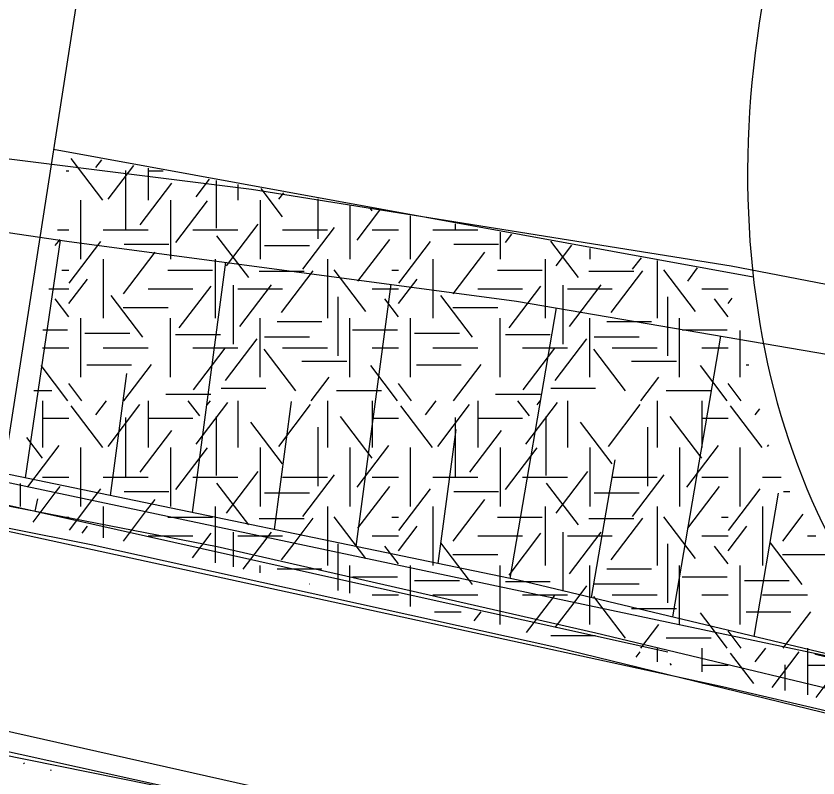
# Model space of a CAD drawing. Extents: x 419101 to 420177, y 4451541 to 4452254.
# Drawn here: x 420048.14 to 420072.17, y 4452048.02 to 4452070.86 of the extents above; entities that cross this region are included whole.
import ezdxf

# ---------------------------------------------------------------- set-up
doc = ezdxf.new("R2010")
doc.units = 0
for name, color, linetype in [('3_HALİHAZIR', 7, 'Continuous'), ('Level 2', 7, 'Continuous'), ('Level 41', 7, 'Continuous'), ('Level 51', 7, 'Continuous'), ('Level 60', 7, 'Continuous'), ('Level 61', 7, 'Continuous'), ('Level 62', 7, 'Continuous')]:
    doc.layers.add(name, color=color, linetype=linetype)

msp = doc.modelspace()

# ---------------------------------------------------------------- linework, layer by layer
at = {"layer": '3_HALİHAZIR'}
for p, q in [((420048.421, 4452057.014), (420049.471, 4452064.144)), ((420053.426, 4452055.978), (420054.427, 4452063.48)), ((420058.335, 4452054.961), (420059.383, 4452062.819)), ((420062.945, 4452054.006), (420064.333, 4452062.113)), ((420067.819, 4452052.85), (420069.261, 4452061.269)), ((420050.972, 4452056.486), (420051.461, 4452060.148)), ((420055.881, 4452055.47), (420056.393, 4452059.31)), ((420060.789, 4452054.453), (420061.325, 4452058.471)), ((420065.383, 4452053.432), (420066.09, 4452057.562)), ((420070.256, 4452052.267), (420070.991, 4452056.557))]:
    msp.add_line(p, q, dxfattribs=at)
for points in [[(419956.975, 4452072.953), (419974.727, 4452072.601), (419990.838, 4452072.134), (420008.343, 4452070.926), (420021.057, 4452069.674), (420032.461, 4452068.511), (420044.968, 4452066.948), (420055.201, 4452065.667), (420069.571, 4452063.372), (420081.574, 4452061.054), (420090.783, 4452059.366), (420103.63, 4452056.588), (420114.931, 4452054.123), (420128.217, 4452050.801)], [(419887.343, 4452069.175), (419915.325, 4452070.227), (419942.907, 4452070.963), (419960.935, 4452071.017), (419984.137, 4452070.424), (420001.808, 4452069.45), (420018.386, 4452067.955), (420034.376, 4452066.368), (420049.663, 4452064.116), (420063.137, 4452062.318), (420079.907, 4452059.446), (420091.378, 4452057.186), (420113.659, 4452052.327), (420123.089, 4452050.133), (420127.879, 4452049.159)], [(420126.437, 4452038.653), (420124.52, 4452038.227), (420123.617, 4452038.162), (420122.986, 4452038.224), (420111.377, 4452041.706), (420098.756, 4452045.374), (420084.301, 4452048.911), (420063.192, 4452053.955), (420047.972, 4452057.108), (420036.573, 4452059.097), (420020.168, 4452061.538), (420002.914, 4452063.73), (419988.793, 4452065.294), (419975.444, 4452066.657), (419952.824, 4452068.493), (419940.352, 4452069.126), (419934.479, 4452069.357), (419934.121, 4452070.728)], [(419921.484, 4452070.391), (419921.441, 4452069.693), (419940.285, 4452068.875), (419956.386, 4452067.881), (419978.435, 4452065.936), (419990.47, 4452064.71), (420007.889, 4452062.612), (420028.207, 4452059.806), (420037.981, 4452058.104), (420054.163, 4452054.962), (420065.519, 4452052.371), (420075.776, 4452049.912), (420094.551, 4452045.214), (420104.869, 4452042.447), (420108.581, 4452041.278), (420111.36, 4452040.419), (420114.355, 4452039.305), (420117.554, 4452037.851), (420120.298, 4452036.168), (420123.77, 4452033.612)], [(420122.692, 4452033.359), (420119.754, 4452035.42), (420117.767, 4452036.635), (420115.949, 4452037.693), (420112.095, 4452039.391), (420107.031, 4452040.974), (420097.118, 4452043.877), (420083.27, 4452047.31), (420064.282, 4452051.945), (420050.388, 4452055.006), (420035.687, 4452057.942), (420024.832, 4452059.755), (420016.074, 4452061.03), (420000.353, 4452063.261), (419988.941, 4452064.501), (419974.593, 4452065.982), (419956.325, 4452067.332)], [(420026.941, 4452052.864), (420043.961, 4452049.681), (420053.423, 4452047.602), (420055.312, 4452047.194), (420055.604, 4452046.957), (420055.771, 4452046.666), (420055.766, 4452046.417), (420055.724, 4452046.226), (420055.557, 4452046.019), (420042.744, 4452048.291), (420042.596, 4452047.604), (420033.21, 4452048.262), (420027.185, 4452048.345), (420022.869, 4452048.588), (420019.362, 4452049.063), (420017.938, 4452049.22), (420016.067, 4452049.599), (420007.617, 4452051.51), (419996.864, 4452054.203), (419991.409, 4452055), (419987.273, 4452055.591)]]:
    msp.add_lwpolyline(points, dxfattribs=at)
at = {"layer": 'Level 2'}
msp.add_line((420048.716, 4452056.017), (420048.798, 4452056.385), dxfattribs=at)
msp.add_lwpolyline([(420038.37, 4452058.133), (420043.701, 4452057.14), (420057.878, 4452053.967), (420067.673, 4452051.806)], dxfattribs=at)
at = {"layer": 'Level 41'}
for p, q in [((420050.743, 4452065.336), (420049.794, 4452066.586)), ((420050.532, 4452066.317), (420050.712, 4452066.554)), ((420049.646, 4452066.22), (420049.722, 4452066.22)), ((420050.903, 4452065.371), (420051.669, 4452066.38)), ((420051.423, 4452066.232), (420051.423, 4452064.465)), ((420052.098, 4452066.302), (420052.098, 4452065.336)), ((420052.098, 4452066.22), (420052.549, 4452066.22)), ((420053.54, 4452065.44), (420053.941, 4452065.967)), ((420054.14, 4452065.931), (420054.14, 4452064.5)), ((420051.863, 4452064.599), (420052.812, 4452065.849)), ((420054.784, 4452065.814), (420054.784, 4452065.336)), ((420056.124, 4452064.845), (420055.485, 4452065.686)), ((420056.017, 4452065.371), (420056.163, 4452065.563)), ((420050.084, 4452063.569), (420050.084, 4452065.336)), ((420052.77, 4452065.336), (420052.77, 4452063.569)), ((420052.929, 4452064.074), (420053.878, 4452065.324)), ((420055.456, 4452065.336), (420055.456, 4452063.569)), ((420057.188, 4452065.377), (420057.188, 4452064.179)), ((420058.142, 4452065.203), (420058.142, 4452063.569)), ((420058.142, 4452065.203), (420058.142, 4452063.569)), ((420058.362, 4452064.143), (420059.043, 4452065.039)), ((420058.814, 4452065.02), (420058.76, 4452065.091)), ((420059.963, 4452063.569), (420059.963, 4452064.872)), ((420054.446, 4452063.373), (420055.397, 4452064.622)), ((420056.737, 4452063.268), (420057.686, 4452064.518)), ((420061.302, 4452064.629), (420061.302, 4452064.465)), ((420049.385, 4452064.452), (420049.722, 4452064.452)), ((420050.755, 4452064.452), (420052.098, 4452064.452)), ((420053.441, 4452064.452), (420054.784, 4452064.452)), ((420055.112, 4452063.023), (420054.162, 4452064.272)), ((420056.127, 4452064.452), (420057.47, 4452064.452)), ((420058.813, 4452064.452), (420059.601, 4452064.452)), ((420060.634, 4452064.452), (420061.977, 4452064.452)), ((420062.649, 4452064.384), (420062.649, 4452063.569)), ((420062.808, 4452064.074), (420062.995, 4452064.321)), ((420049.315, 4452063.977), (420049.459, 4452064.166)), ((420049.732, 4452062.848), (420050.681, 4452064.097)), ((420051.379, 4452064.018), (420052.722, 4452064.018)), ((420055.587, 4452063.982), (420056.93, 4452063.982)), ((420058.388, 4452062.917), (420059.338, 4452064.166)), ((420059.611, 4452062.848), (420060.56, 4452064.097)), ((420061.258, 4452064.018), (420062.601, 4452064.018)), ((420064.991, 4452063.023), (420064.166, 4452064.108)), ((420064.325, 4452063.373), (420064.797, 4452063.993)), ((420051.357, 4452062.531), (420052.306, 4452063.781)), ((420061.236, 4452062.531), (420062.185, 4452063.781)), ((420065.335, 4452063.895), (420065.335, 4452063.569)), ((420050.755, 4452063.569), (420050.755, 4452061.802)), ((420054.113, 4452063.569), (420054.113, 4452061.802)), ((420057.47, 4452063.569), (420057.47, 4452061.802)), ((420060.634, 4452063.569), (420060.634, 4452061.802)), ((420063.992, 4452063.569), (420063.992, 4452061.802)), ((420066.616, 4452063.268), (420066.879, 4452063.615)), ((420067.349, 4452063.529), (420067.349, 4452061.802)), ((420068.267, 4452062.917), (420068.565, 4452063.308)), ((420049.518, 4452063.245), (420049.722, 4452063.245)), ((420052.685, 4452063.245), (420054.028, 4452063.245)), ((420055.427, 4452063.212), (420056.77, 4452063.212)), ((420056.097, 4452061.971), (420057.047, 4452063.221)), ((420058.627, 4452062.005), (420057.678, 4452063.254)), ((420059.397, 4452063.245), (420059.601, 4452063.245)), ((420062.564, 4452063.245), (420063.907, 4452063.245)), ((420065.306, 4452063.212), (420066.649, 4452063.212)), ((420065.976, 4452061.971), (420066.926, 4452063.221)), ((420068.506, 4452062.005), (420067.557, 4452063.254)), ((420049.722, 4452062.239), (420050.281, 4452062.975)), ((420054.645, 4452062.797), (420054.645, 4452061.029)), ((420054.845, 4452061.551), (420055.794, 4452062.8)), ((420059.601, 4452062.239), (420060.16, 4452062.975)), ((420064.524, 4452062.797), (420064.524, 4452061.029)), ((420064.724, 4452061.551), (420065.673, 4452062.8)), ((420049.125, 4452062.685), (420049.722, 4452062.685)), ((420052.098, 4452062.685), (420053.441, 4452062.685)), ((420053.034, 4452061.515), (420053.984, 4452062.765)), ((420054.784, 4452062.685), (420056.127, 4452062.685)), ((420058.813, 4452062.685), (420059.601, 4452062.685)), ((420061.977, 4452062.685), (420063.32, 4452062.685)), ((420062.913, 4452061.515), (420063.863, 4452062.765)), ((420064.663, 4452062.685), (420066.006, 4452062.685)), ((420068.692, 4452062.685), (420069.48, 4452062.685)), ((420049.722, 4452061.845), (420049.316, 4452062.379)), ((420051.942, 4452061.234), (420050.993, 4452062.484)), ((420057.788, 4452062.447), (420057.788, 4452060.679)), ((420059.601, 4452061.845), (420059.195, 4452062.379)), ((420061.821, 4452061.234), (420060.872, 4452062.484)), ((420067.667, 4452062.447), (420067.667, 4452060.679)), ((420069.48, 4452061.845), (420069.074, 4452062.379)), ((420069.48, 4452062.239), (420069.602, 4452062.399)), ((420051.352, 4452062.125), (420052.695, 4452062.125)), ((420061.231, 4452062.125), (420062.574, 4452062.125)), ((420050.084, 4452060.034), (420050.084, 4452061.802)), ((420052.77, 4452060.034), (420052.77, 4452061.802)), ((420055.456, 4452060.034), (420055.456, 4452061.802)), ((420055.961, 4452061.704), (420057.304, 4452061.704)), ((420058.142, 4452060.034), (420058.142, 4452061.802)), ((420059.963, 4452060.034), (420059.963, 4452061.802)), ((420062.649, 4452060.034), (420062.649, 4452061.802)), ((420065.335, 4452060.034), (420065.335, 4452061.802)), ((420065.84, 4452061.704), (420067.183, 4452061.704)), ((420068.021, 4452060.034), (420068.021, 4452061.802)), ((420048.944, 4452061.459), (420049.688, 4452061.459)), ((420050.207, 4452061.353), (420051.55, 4452061.353)), ((420058.224, 4452061.459), (420059.567, 4452061.459)), ((420060.086, 4452061.353), (420061.429, 4452061.353)), ((420068.103, 4452061.459), (420069.446, 4452061.459)), ((420069.842, 4452060.034), (420069.842, 4452061.438)), ((420052.924, 4452061.319), (420054.267, 4452061.319)), ((420054.42, 4452059.937), (420055.369, 4452061.187)), ((420055.587, 4452061.248), (420056.93, 4452061.248)), ((420062.803, 4452061.319), (420064.146, 4452061.319)), ((420064.299, 4452059.937), (420065.248, 4452061.187)), ((420065.466, 4452061.248), (420066.809, 4452061.248)), ((420048.934, 4452060.918), (420049.722, 4452060.918)), ((420050.755, 4452060.918), (420052.098, 4452060.918)), ((420053.441, 4452060.918), (420054.784, 4452060.918)), ((420053.46, 4452059.658), (420054.409, 4452060.907)), ((420056.523, 4452059.623), (420055.573, 4452060.872)), ((420056.127, 4452060.918), (420057.47, 4452060.918)), ((420058.813, 4452060.918), (420059.601, 4452060.918)), ((420060.634, 4452060.918), (420061.977, 4452060.918)), ((420063.32, 4452060.918), (420064.663, 4452060.918)), ((420063.339, 4452059.658), (420064.288, 4452060.907)), ((420066.402, 4452059.623), (420065.452, 4452060.872)), ((420066.006, 4452060.918), (420067.349, 4452060.918)), ((420068.692, 4452060.918), (420069.48, 4452060.918)), ((420049.693, 4452059.325), (420048.891, 4452060.381)), ((420050.261, 4452060.407), (420051.603, 4452060.407)), ((420051.369, 4452059.325), (420052.198, 4452060.416)), ((420056.706, 4452060.511), (420058.049, 4452060.511)), ((420059.572, 4452059.325), (420058.77, 4452060.381)), ((420060.14, 4452060.407), (420061.482, 4452060.407)), ((420061.248, 4452059.325), (420062.077, 4452060.416)), ((420066.585, 4452060.511), (420067.928, 4452060.511)), ((420069.451, 4452059.325), (420068.649, 4452060.381)), ((420070.019, 4452060.407), (420070.1, 4452060.407)), ((420056.989, 4452059.325), (420057.526, 4452060.031)), ((420066.868, 4452059.325), (420067.405, 4452060.031)), ((420050.116, 4452059.325), (420049.722, 4452059.843)), ((420054.283, 4452059.706), (420055.626, 4452059.706)), ((420059.995, 4452059.325), (420059.601, 4452059.843)), ((420064.162, 4452059.706), (420065.505, 4452059.706)), ((420069.874, 4452059.325), (420069.48, 4452059.843)), ((420048.675, 4452059.637), (420049.209, 4452059.637)), ((420052.631, 4452059.531), (420053.974, 4452059.531)), ((420057.745, 4452059.637), (420059.088, 4452059.637)), ((420062.51, 4452059.531), (420063.853, 4452059.531)), ((420067.624, 4452059.637), (420068.967, 4452059.637)), ((420048.934, 4452059.325), (420048.934, 4452057.927)), ((420048.934, 4452059.325), (420048.934, 4452057.927)), ((420050.743, 4452057.927), (420049.794, 4452059.177)), ((420050.532, 4452058.908), (420050.849, 4452059.325)), ((420050.903, 4452057.962), (420051.852, 4452059.212)), ((420052.098, 4452059.325), (420052.098, 4452057.927)), ((420053.647, 4452058.873), (420053.303, 4452059.325)), ((420053.54, 4452058.031), (420054.49, 4452059.281)), ((420053.873, 4452059.205), (420053.964, 4452059.325)), ((420054.784, 4452059.325), (420054.784, 4452057.927)), ((420056.017, 4452057.962), (420056.966, 4452059.212)), ((420057.47, 4452059.325), (420057.47, 4452057.927)), ((420058.813, 4452059.325), (420058.813, 4452057.927)), ((420058.813, 4452059.325), (420058.813, 4452057.927)), ((420060.622, 4452057.927), (420059.673, 4452059.177)), ((420060.411, 4452058.908), (420060.728, 4452059.325)), ((420060.782, 4452057.962), (420061.731, 4452059.212)), ((420061.977, 4452059.325), (420061.977, 4452057.927)), ((420063.526, 4452058.873), (420063.182, 4452059.325)), ((420063.419, 4452058.031), (420064.369, 4452059.281)), ((420063.752, 4452059.205), (420063.843, 4452059.325)), ((420064.663, 4452059.325), (420064.663, 4452057.927)), ((420065.896, 4452057.962), (420066.845, 4452059.212)), ((420067.349, 4452059.325), (420067.349, 4452057.927)), ((420068.692, 4452059.325), (420068.692, 4452057.927)), ((420068.692, 4452059.325), (420068.692, 4452057.927)), ((420070.501, 4452057.927), (420069.552, 4452059.177)), ((420070.29, 4452058.908), (420070.429, 4452059.09)), ((420048.934, 4452058.811), (420049.722, 4452058.811)), ((420051.423, 4452058.823), (420051.423, 4452057.056)), ((420052.098, 4452058.811), (420053.441, 4452058.811)), ((420054.14, 4452058.858), (420054.14, 4452057.091)), ((420058.814, 4452057.611), (420057.865, 4452058.86)), ((420058.813, 4452058.811), (420059.601, 4452058.811)), ((420061.302, 4452058.823), (420061.302, 4452057.056)), ((420061.977, 4452058.811), (420063.32, 4452058.811)), ((420064.019, 4452058.858), (420064.019, 4452057.091)), ((420068.693, 4452057.611), (420067.744, 4452058.86)), ((420068.692, 4452058.811), (420069.48, 4452058.811)), ((420056.124, 4452057.436), (420055.175, 4452058.685)), ((420057.188, 4452058.537), (420057.188, 4452056.77)), ((420066.003, 4452057.436), (420065.054, 4452058.685)), ((420067.067, 4452058.537), (420067.067, 4452056.77)), ((420048.935, 4452057.611), (420048.467, 4452058.227)), ((420051.863, 4452057.19), (420052.812, 4452058.44)), ((420061.742, 4452057.19), (420062.691, 4452058.44)), ((420048.491, 4452056.744), (420049.432, 4452057.984)), ((420058.362, 4452056.734), (420059.311, 4452057.984)), ((420068.241, 4452056.734), (420069.19, 4452057.984)), ((420070.661, 4452057.962), (420070.698, 4452058.011)), ((420050.084, 4452056.407), (420050.084, 4452057.927)), ((420052.77, 4452057.927), (420052.77, 4452056.16)), ((420052.929, 4452056.665), (420053.878, 4452057.915)), ((420055.456, 4452057.927), (420055.456, 4452056.16)), ((420058.142, 4452057.927), (420058.142, 4452056.16)), ((420058.142, 4452057.927), (420058.142, 4452056.16)), ((420059.963, 4452056.16), (420059.963, 4452057.927)), ((420062.649, 4452057.927), (420062.649, 4452056.16)), ((420062.808, 4452056.665), (420063.757, 4452057.915)), ((420065.335, 4452057.927), (420065.335, 4452056.16)), ((420068.021, 4452057.927), (420068.021, 4452056.16)), ((420068.021, 4452057.927), (420068.021, 4452056.16)), ((420069.842, 4452056.16), (420069.842, 4452057.927)), ((420048.934, 4452057.043), (420049.722, 4452057.043)), ((420050.755, 4452057.043), (420052.098, 4452057.043)), ((420053.441, 4452057.043), (420054.784, 4452057.043)), ((420054.446, 4452055.964), (420055.397, 4452057.213)), ((420056.127, 4452057.043), (420057.47, 4452057.043)), ((420056.737, 4452055.859), (420057.686, 4452057.109)), ((420058.813, 4452057.043), (420059.601, 4452057.043)), ((420060.634, 4452057.043), (420061.977, 4452057.043)), ((420063.32, 4452057.043), (420064.663, 4452057.043)), ((420064.325, 4452055.964), (420065.276, 4452057.213)), ((420066.006, 4452057.043), (420067.349, 4452057.043)), ((420066.616, 4452055.859), (420067.565, 4452057.109)), ((420068.692, 4452057.043), (420069.48, 4452057.043)), ((420070.513, 4452057.043), (420071.069, 4452057.043)), ((420048.263, 4452056.844), (420048.263, 4452056.793)), ((420048.263, 4452056.844), (420048.263, 4452056.793)), ((420048.263, 4452056.793), (420048.263, 4452056.16)), ((420048.263, 4452056.793), (420048.263, 4452056.16)), ((420055.112, 4452055.614), (420054.162, 4452056.863)), ((420064.991, 4452055.614), (420064.041, 4452056.863)), ((420048.483, 4452056.734), (420048.491, 4452056.744)), ((420048.491, 4452056.744), (420048.491, 4452056.744)), ((420048.65, 4452055.693), (420049.317, 4452056.57)), ((420049.317, 4452056.57), (420049.459, 4452056.757)), ((420050.414, 4452056.337), (420050.681, 4452056.688)), ((420051.379, 4452056.609), (420052.722, 4452056.609)), ((420055.587, 4452056.573), (420056.93, 4452056.573)), ((420058.388, 4452055.508), (420059.338, 4452056.757)), ((420059.611, 4452055.439), (420060.56, 4452056.688)), ((420061.258, 4452056.609), (420062.601, 4452056.609)), ((420065.466, 4452056.573), (420066.809, 4452056.573)), ((420068.267, 4452055.508), (420069.217, 4452056.757)), ((420069.49, 4452055.439), (420070.439, 4452056.688)), ((420071.137, 4452056.609), (420071.324, 4452056.609)), ((420049.74, 4452055.449), (420050.414, 4452056.337)), ((420050.084, 4452056.16), (420050.084, 4452056.407)), ((420052.021, 4452055.997), (420052.306, 4452056.372)), ((420061.236, 4452055.122), (420062.185, 4452056.372)), ((420050.755, 4452056.16), (420050.755, 4452055.221)), ((420054.113, 4452056.16), (420054.113, 4452055.554)), ((420057.47, 4452056.16), (420057.47, 4452054.843)), ((420060.634, 4452056.16), (420060.634, 4452054.393)), ((420063.992, 4452056.16), (420063.992, 4452054.393)), ((420067.349, 4452056.16), (420067.349, 4452054.393)), ((420070.513, 4452056.16), (420070.513, 4452054.393)), ((420049.518, 4452055.836), (420049.722, 4452055.836)), ((420051.357, 4452055.122), (420052.021, 4452055.997)), ((420052.685, 4452055.836), (420052.78, 4452055.836)), ((420052.78, 4452055.836), (420054.028, 4452055.836)), ((420056.471, 4452055.054), (420057.047, 4452055.812)), ((420058.625, 4452054.598), (420057.678, 4452055.845)), ((420059.397, 4452055.836), (420059.601, 4452055.836)), ((420062.564, 4452055.836), (420063.907, 4452055.836)), ((420065.976, 4452054.562), (420066.926, 4452055.812)), ((420068.506, 4452054.596), (420067.557, 4452055.845)), ((420069.276, 4452055.836), (420069.48, 4452055.836)), ((420071.115, 4452055.122), (420071.725, 4452055.925)), ((420055.427, 4452055.803), (420056.77, 4452055.803)), ((420065.306, 4452055.803), (420066.649, 4452055.803)), ((420050.126, 4452055.362), (420050.281, 4452055.566)), ((420053.427, 4452054.623), (420053.984, 4452055.356)), ((420054.113, 4452055.554), (420054.113, 4452054.469)), ((420054.645, 4452055.388), (420054.645, 4452054.35)), ((420055.668, 4452055.224), (420055.794, 4452055.391)), ((420059.601, 4452054.83), (420060.16, 4452055.566)), ((420062.913, 4452054.106), (420063.863, 4452055.356)), ((420064.524, 4452055.388), (420064.524, 4452053.62)), ((420064.724, 4452054.142), (420065.673, 4452055.391)), ((420069.48, 4452054.83), (420070.039, 4452055.566)), ((420052.098, 4452055.276), (420053.441, 4452055.276)), ((420054.784, 4452055.276), (420055.424, 4452055.276)), ((420054.951, 4452054.281), (420055.668, 4452055.224)), ((420055.424, 4452055.276), (420056.127, 4452055.276)), ((420055.668, 4452055.224), (420055.668, 4452055.224)), ((420058.813, 4452055.276), (420059.601, 4452055.276)), ((420061.977, 4452055.276), (420063.32, 4452055.276)), ((420064.663, 4452055.276), (420066.006, 4452055.276)), ((420068.692, 4452055.276), (420069.48, 4452055.276)), ((420071.856, 4452055.276), (420072.105, 4452055.276)), ((420056.097, 4452054.562), (420056.471, 4452055.054)), ((420057.788, 4452055.038), (420057.788, 4452054.775)), ((420059.601, 4452054.436), (420059.195, 4452054.97)), ((420061.734, 4452053.94), (420060.872, 4452055.075)), ((420067.667, 4452055.038), (420067.667, 4452053.27)), ((420069.48, 4452054.436), (420069.074, 4452054.97)), ((420071.7, 4452053.825), (420070.751, 4452055.075)), ((420057.47, 4452054.843), (420057.47, 4452054.393)), ((420057.788, 4452054.775), (420057.788, 4452054.775)), ((420057.788, 4452054.775), (420057.788, 4452053.645)), ((420061.231, 4452054.716), (420062.574, 4452054.716)), ((420071.11, 4452054.716), (420072.434, 4452054.716)), ((420055.456, 4452054.168), (420055.456, 4452054.393)), ((420058.142, 4452053.566), (420058.142, 4452054.393)), ((420058.627, 4452054.596), (420058.625, 4452054.598)), ((420059.963, 4452054.315), (420059.963, 4452054.393)), ((420062.649, 4452053.746), (420062.649, 4452054.393)), ((420065.335, 4452053.177), (420065.335, 4452054.393)), ((420068.021, 4452052.625), (420068.021, 4452054.393)), ((420069.842, 4452052.625), (420069.842, 4452054.393)), ((420055.961, 4452054.295), (420057.304, 4452054.295)), ((420059.963, 4452053.158), (420059.963, 4452054.315)), ((420065.84, 4452054.295), (420067.183, 4452054.295)), ((420058.224, 4452054.05), (420059.567, 4452054.05)), ((420060.086, 4452053.944), (420061.429, 4452053.944)), ((420061.821, 4452053.825), (420061.734, 4452053.94)), ((420062.803, 4452053.91), (420064.146, 4452053.91)), ((420068.103, 4452054.05), (420069.446, 4452054.05)), ((420069.965, 4452053.944), (420071.308, 4452053.944)), ((420056.923, 4452053.839), (420056.93, 4452053.839)), ((420062.649, 4452052.625), (420062.649, 4452053.746)), ((420064.867, 4452053.276), (420065.248, 4452053.778)), ((420065.466, 4452053.839), (420066.809, 4452053.839)), ((420058.813, 4452053.509), (420059.601, 4452053.509)), ((420060.634, 4452053.509), (420061.977, 4452053.509)), ((420063.32, 4452053.509), (420063.767, 4452053.509)), ((420063.438, 4452052.379), (420064.223, 4452053.412)), ((420063.767, 4452053.509), (420064.663, 4452053.509)), ((420064.223, 4452053.412), (420064.288, 4452053.498)), ((420064.223, 4452053.412), (420064.223, 4452053.412)), ((420065.734, 4452053.093), (420065.452, 4452053.463)), ((420066.006, 4452053.509), (420067.349, 4452053.509)), ((420068.692, 4452053.509), (420069.48, 4452053.509)), ((420070.513, 4452053.509), (420071.856, 4452053.509)), ((420064.299, 4452052.528), (420064.867, 4452053.276)), ((420065.335, 4452052.625), (420065.335, 4452053.177)), ((420060.676, 4452052.998), (420061.482, 4452052.998)), ((420061.867, 4452052.731), (420062.077, 4452053.007)), ((420066.402, 4452052.214), (420065.734, 4452053.092)), ((420066.585, 4452053.102), (420067.928, 4452053.102)), ((420069.099, 4452052.38), (420068.649, 4452052.972)), ((420070.019, 4452052.998), (420071.361, 4452052.998)), ((420071.149, 4452051.945), (420071.956, 4452053.007)), ((420066.868, 4452051.916), (420067.405, 4452052.622)), ((420064.162, 4452052.297), (420065.505, 4452052.297)), ((420067.624, 4452052.228), (420068.967, 4452052.228)), ((420069.451, 4452051.916), (420069.099, 4452052.38)), ((420069.602, 4452052.273), (420069.48, 4452052.434)), ((420069.874, 4452051.916), (420069.602, 4452052.273)), ((420066.723, 4452051.643), (420066.845, 4452051.803)), ((420067.349, 4452051.916), (420067.349, 4452051.502)), ((420068.692, 4452051.916), (420068.692, 4452051.201)), ((420068.692, 4452051.916), (420068.692, 4452051.201)), ((420070.247, 4452050.853), (420069.552, 4452051.768)), ((420070.29, 4452051.499), (420070.607, 4452051.916)), ((420070.795, 4452050.73), (420071.61, 4452051.803)), ((420071.127, 4452051.916), (420071.149, 4452051.945)), ((420071.149, 4452051.945), (420071.149, 4452051.945)), ((420071.856, 4452051.916), (420071.856, 4452051.796)), ((420071.856, 4452051.796), (420071.856, 4452050.518)), ((420067.778, 4452051.406), (420067.744, 4452051.451)), ((420068.692, 4452051.402), (420069.48, 4452051.402)), ((420071.181, 4452051.414), (420071.181, 4452050.643)), ((420071.856, 4452051.402), (420073.199, 4452051.402)), ((420072.117, 4452050.434), (420072.57, 4452051.031))]:
    msp.add_line(p, q, dxfattribs=at)
at = {"layer": 'Level 51'}
msp.add_line((420072.096, 4452051.72), (420072.102, 4452051.744), dxfattribs=at)
msp.add_lwpolyline([(420075.501, 4452050.909), (420072.096, 4452051.72)], dxfattribs=at)
at = {"layer": 'Level 60'}
msp.add_lwpolyline([(419928.76, 4452070.17), (419937.282, 4452012.83), (419990.518, 4452021.351), (420012.891, 4452024.932), (420134.146, 4451977.93), (420142.993, 4451992.431), (420138.324, 4452004.473), (420132.179, 4452013.321), (420120.727, 4452031.609), (420111.387, 4452039.871), (420098.017, 4452046.255), (420006.344, 4452065.671)], close=True, dxfattribs=at)
at = {"layer": 'Level 61'}
msp.add_line((420036.888, 4452050.907), (420063.076, 4452045.637), dxfattribs=at)
msp.add_lwpolyline([(419939.831, 4452062.409), (419957.424, 4452061.531), (419973.441, 4452059.997), (419986.628, 4452058.763), (420000.625, 4452057.224), (420013.011, 4452055.592), (420024.414, 4452053.78), (420033.415, 4452052.294), (420046.864, 4452049.657), (420058.422, 4452047.062), (420069.54, 4452044.58), (420083.029, 4452041.496), (420096.057, 4452038.082), (420104.516, 4452035.815), (420109.335, 4452034.23), (420113.645, 4452032.509)], dxfattribs=at)
at = {"layer": 'Level 62'}
for p, q in [((420054.845, 4452102.761), (420047.716, 4452056.909)), ((420054.845, 4452102.761), (420047.716, 4452056.909)), ((420054.845, 4452102.761), (420047.716, 4452056.909)), ((420070.234, 4452063.035), (420049.263, 4452066.862)), ((420034.917, 4452058.239), (420069.311, 4452050.766)), ((420069.311, 4452050.766), (420080.797, 4452048.077)), ((420048.369, 4452048.472), (420048.383, 4452048.451)), ((420049.18, 4452048.243), (420049.194, 4452048.275))]:
    msp.add_line(p, q, dxfattribs=at)
msp.add_ellipse((420086.951, 4452069.992), major_axis=(6.154, 21.916), ratio=0.7176, start_param=0.251122, end_param=2.786579, dxfattribs=at)

doc.saveas('drawing.dxf')
